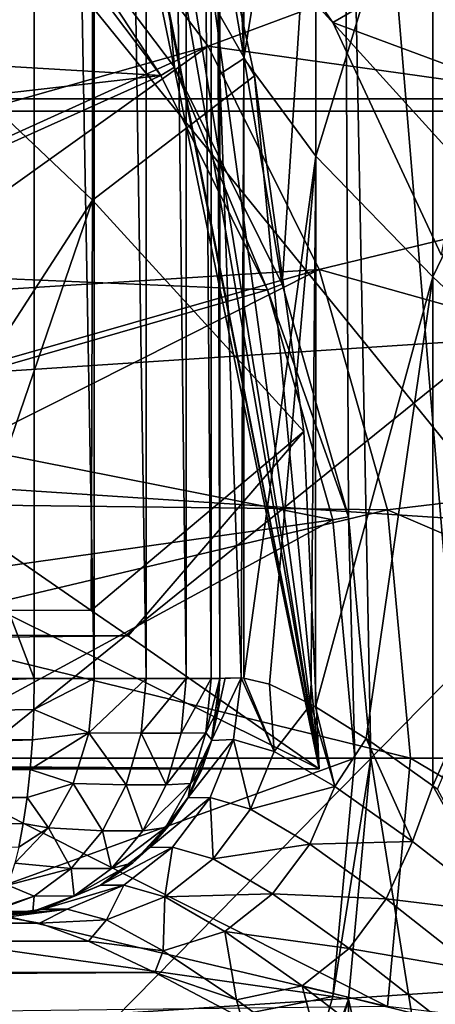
# Model space of a CAD drawing. Header units: millimetres. Extents: x -223 to 138, y -45 to 391.
# Tile 299 of 364: x 81.04 to 83.66, y -1.55 to 4.64. Entities that reach past the tile are written whole.
import ezdxf

# ---------------------------------------------------------------- set-up
doc = ezdxf.new("R2010")
doc.units = ezdxf.units.MM
doc.header["$LTSCALE"] = 65.185185
for name, color, linetype in [('10', 7, 'CONTINUOUS'), ('11', 7, 'CONTINUOUS'), ('146', 7, 'CONTINUOUS'), ('147', 7, 'CONTINUOUS'), ('149', 7, 'CONTINUOUS'), ('15', 7, 'CONTINUOUS'), ('150', 7, 'CONTINUOUS'), ('151', 7, 'CONTINUOUS'), ('162', 7, 'CONTINUOUS'), ('164', 7, 'CONTINUOUS'), ('165', 7, 'CONTINUOUS'), ('166', 7, 'CONTINUOUS'), ('21', 7, 'CONTINUOUS'), ('22', 7, 'CONTINUOUS'), ('23', 7, 'CONTINUOUS'), ('24', 7, 'CONTINUOUS'), ('25', 7, 'CONTINUOUS'), ('321', 7, 'CONTINUOUS'), ('35', 7, 'CONTINUOUS'), ('351', 7, 'CONTINUOUS'), ('392', 7, 'CONTINUOUS'), ('46', 7, 'CONTINUOUS'), ('48', 7, 'CONTINUOUS'), ('50', 7, 'CONTINUOUS'), ('6', 7, 'CONTINUOUS'), ('7', 7, 'CONTINUOUS'), ('72', 7, 'CONTINUOUS'), ('73', 7, 'CONTINUOUS'), ('8', 7, 'CONTINUOUS'), ('81', 7, 'CONTINUOUS')]:
    doc.layers.add(name, color=color, linetype=linetype)

msp = doc.modelspace()

# ---------------------------------------------------------------- linework, layer by layer
at = {"layer": '10', "color": 7, "linetype": 'CONTINUOUS', "true_color": 0xaaaaaa}
for points in [[(82.3, 8.0535, 32.0022), (82.4519, 4.3975, 30.9527), (82.4519, 8.2269, 30.1616), (82.3, 8.0535, 32.0022)], [(82.4519, 4.3975, 30.9527), (82.9037, 7.1988, 28.6886), (82.4519, 8.2269, 30.1616), (82.4519, 4.3975, 30.9527)], [(82.3, 8.0535, 32.0022), (82.3, 4.3002, 32.7186), (82.4519, 4.3975, 30.9527), (82.3, 8.0535, 32.0022)], [(82.9037, 3.784, 29.335), (82.9037, 7.1988, 28.6886), (82.4519, 4.3975, 30.9527), (82.9037, 3.784, 29.335)], [(82.9037, 3.784, 29.335), (83.6416, 6.1895, 27.304), (82.9037, 7.1988, 28.6886), (82.9037, 3.784, 29.335)], [(83.6416, 3.026, 27.8328), (83.6416, 6.1895, 27.304), (82.9037, 3.784, 29.335), (83.6416, 3.026, 27.8328)], [(83.6416, 3.026, 27.8328), (84.6431, 5.1043, 26.0729), (83.6416, 6.1895, 27.304), (83.6416, 3.026, 27.8328)], [(84.6431, 2.0827, 26.4861), (84.6431, 5.1043, 26.0729), (83.6416, 3.026, 27.8328), (84.6431, 2.0827, 26.4861)], [(82.4519, 4.3975, 30.9527), (82.3, 4.3002, 32.7186), (82.435, 0.5039, 31.3583), (82.4519, 4.3975, 30.9527)], [(82.4518, 0.5037, 31.2604), (82.4519, 4.3975, 30.9527), (82.435, 0.5039, 31.3583), (82.4518, 0.5037, 31.2604)], [(82.4518, 0.5037, 31.2604), (82.9037, 3.784, 29.335), (82.4519, 4.3975, 30.9527), (82.4518, 0.5037, 31.2604)], [(82.3, 4.3002, 32.7186), (82.3, 0.5, 32.9962), (82.435, 0.5039, 31.3583), (82.3, 4.3002, 32.7186)], [(82.6138, 0.4643, 30.5111), (82.9037, 3.784, 29.335), (82.4518, 0.5037, 31.2604), (82.6138, 0.4643, 30.5111)], [(82.8727, 0.3391, 29.6626), (82.9037, 3.784, 29.335), (82.6138, 0.4643, 30.5111), (82.8727, 0.3391, 29.6626)], [(82.9031, 0.3218, 29.578), (82.9037, 3.784, 29.335), (82.8727, 0.3391, 29.6626), (82.9031, 0.3218, 29.578)], [(82.9031, 0.3218, 29.578), (83.6416, 3.026, 27.8328), (82.9037, 3.784, 29.335), (82.9031, 0.3218, 29.578)], [(83.2205, 0.1225, 28.8089), (83.6416, 3.026, 27.8328), (82.9031, 0.3218, 29.578), (83.2205, 0.1225, 28.8089)], [(83.6407, -0.1737, 27.9977), (83.6416, 3.026, 27.8328), (83.2205, 0.1225, 28.8089), (83.6407, -0.1737, 27.9977)], [(83.6407, -0.1737, 27.9977), (84.6431, 2.0827, 26.4861), (83.6416, 3.026, 27.8328), (83.6407, -0.1737, 27.9977)], [(83.6709, -0.1959, 27.9457), (84.6431, 2.0827, 26.4861), (83.6407, -0.1737, 27.9977), (83.6709, -0.1959, 27.9457)], [(82.435, 0.5039, 31.3583), (82.3, 0.5, 32.9962), (82.3338, 0.5019, 32.1745), (82.435, 0.5039, 31.3583)]]:
    msp.add_3dface(points, dxfattribs=at)
at = {"layer": '11', "color": 7, "linetype": 'CONTINUOUS', "true_color": 0xaaaaaa}
for points in [[(32.4347, -1.0372, 30.2505), (32.1269, -1.151, 29.3813), (81.1653, -1.0372, 30.2504), (32.4347, -1.0372, 30.2505)], [(81.1653, -1.0372, 30.2504), (32.1269, -1.151, 29.3813), (81.4732, -1.1511, 29.3811), (81.1653, -1.0372, 30.2504)], [(80.9553, -1, 31.1127), (32.4347, -1.0372, 30.2505), (81.1653, -1.0372, 30.2504), (80.9553, -1, 31.1127)], [(32.1269, -1.151, 29.3813), (31.7088, -1.3468, 28.502), (81.4732, -1.1511, 29.3811), (32.1269, -1.151, 29.3813)], [(81.4732, -1.1511, 29.3811), (31.7088, -1.3468, 28.502), (81.8913, -1.3469, 28.5018), (81.4732, -1.1511, 29.3811)], [(31.7088, -1.3468, 28.502), (31.1627, -1.6334, 27.6103), (81.8913, -1.3469, 28.5018), (31.7088, -1.3468, 28.502)], [(81.8913, -1.3469, 28.5018), (31.1627, -1.6334, 27.6103), (82.4375, -1.6335, 27.6099), (81.8913, -1.3469, 28.5018)]]:
    msp.add_3dface(points, dxfattribs=at)
at = {"layer": '146', "color": 7, "linetype": 'CONTINUOUS', "true_color": 0xaaaaaa}
for points in [[(81.4915, 0.9288, 24.5618), (32.3275, 1.0802, 24.8495), (80.7821, 1.4165, 25.5612), (81.4915, 0.9288, 24.5618)], [(32.183, 0.9804, 24.658), (32.3275, 1.0802, 24.8495), (81.4915, 0.9288, 24.5618), (32.183, 0.9804, 24.658)], [(31.1381, 0.2549, 23.4543), (32.183, 0.9804, 24.658), (81.7228, 0.7686, 24.275), (31.1381, 0.2549, 23.4543)], [(81.7228, 0.7686, 24.275), (32.183, 0.9804, 24.658), (81.4915, 0.9288, 24.5618), (81.7228, 0.7686, 24.275)], [(82.9258, -0.068, 23), (31.1381, 0.2549, 23.4543), (81.7228, 0.7686, 24.275), (82.9258, -0.068, 23)], [(82.9258, -0.068, 23), (31.0048, 0.1621, 23.3194), (31.1381, 0.2549, 23.4543), (82.9258, -0.068, 23)], [(82.9258, -0.068, 23), (43.5, -0.068, 23), (31.0048, 0.1621, 23.3194), (82.9258, -0.068, 23)]]:
    msp.add_3dface(points, dxfattribs=at)
at = {"layer": '147', "color": 7, "linetype": 'CONTINUOUS', "true_color": 0xaaaaaa}
for points in [[(81.2816, 5.7264, -45), (85.5537, 5.7113, -45), (82.2269, 4.4747, -45), (81.2816, 5.7264, -45)], [(85.5537, 5.7113, -45), (86.3498, 3.8965, -45), (82.2269, 4.4747, -45), (85.5537, 5.7113, -45)], [(82.2269, 4.4747, -45), (86.3498, 3.8965, -45), (82.926, 3.0706, -45), (82.2269, 4.4747, -45)], [(86.3498, 3.8965, -45), (86.8363, 1.9751, -45), (82.926, 3.0706, -45), (86.3498, 3.8965, -45)], [(82.926, 3.0706, -45), (86.8363, 1.9751, -45), (83.3553, 1.5618, -45), (82.926, 3.0706, -45)], [(86.8363, 1.9751, -45), (87, 0, -45), (83.3553, 1.5618, -45), (86.8363, 1.9751, -45)], [(83.3553, 1.5618, -45), (87, 0, -45), (83.5, 0, -45), (83.3553, 1.5618, -45)], [(83.5, 0, -45), (86.8363, -1.9751, -45), (83.3553, -1.5618, -45), (83.5, 0, -45)], [(87, 0, -45), (86.8363, -1.9751, -45), (83.5, 0, -45), (87, 0, -45)]]:
    msp.add_3dface(points, dxfattribs=at)
at = {"layer": '149', "color": 7, "linetype": 'CONTINUOUS', "true_color": 0xaaaaaa}
for points in [[(83.0107, 4.625, -42), (84.5263, 5.5, -42), (82.0859, 5.9458, -42), (83.0107, 4.625, -42)], [(85.3366, 3.7622, -42), (84.5263, 5.5, -42), (83.0107, 4.625, -42), (85.3366, 3.7622, -42)], [(83.6921, 3.1638, -42), (85.3366, 3.7622, -42), (83.0107, 4.625, -42), (83.6921, 3.1638, -42)]]:
    msp.add_3dface(points, dxfattribs=at)
at = {"layer": '15', "color": 7, "linetype": 'CONTINUOUS', "true_color": 0xaaaaaa}
for points in [[(81.1322, 21.5, 119.2719), (81.1322, 0.5, 119.2719), (81.5096, 0.5, 119.1307), (81.1322, 21.5, 119.2719)], [(81.1322, 21.5, 119.2719), (81.5096, 0.5, 119.1307), (81.5096, 21.5, 119.1307), (81.1322, 21.5, 119.2719)], [(81.5096, 0.5, 119.1307), (81.8362, 0.5, 118.8937), (81.5096, 21.5, 119.1307), (81.5096, 0.5, 119.1307)], [(81.5096, 21.5, 119.1307), (81.8362, 0.5, 118.8937), (81.8362, 21.5, 118.8937), (81.5096, 21.5, 119.1307)], [(81.8362, 0.5, 118.8937), (82.0878, 0.5, 118.5784), (81.8362, 21.5, 118.8937), (81.8362, 0.5, 118.8937)], [(81.8362, 21.5, 118.8937), (82.0878, 0.5, 118.5784), (82.0878, 21.5, 118.5784), (81.8362, 21.5, 118.8937)], [(82.0878, 0.5, 118.5784), (82.2462, 0.5, 118.2074), (82.0878, 21.5, 118.5784), (82.0878, 0.5, 118.5784)], [(82.0878, 21.5, 118.5784), (82.2462, 0.5, 118.2074), (82.2462, 21.5, 118.2074), (82.0878, 21.5, 118.5784)], [(82.3, 0.5, 117.8092), (82.3, 21.5, 117.8092), (82.2462, 21.5, 118.2074), (82.3, 0.5, 117.8092)], [(82.2462, 0.5, 118.2074), (82.3, 0.5, 117.8092), (82.2462, 21.5, 118.2074), (82.2462, 0.5, 118.2074)]]:
    msp.add_3dface(points, dxfattribs=at)
at = {"layer": '150', "color": 7, "linetype": 'CONTINUOUS', "true_color": 0xaaaaaa}
for points in [[(84.0933, 5.25, -38), (83.0107, 4.625, -42), (82.0859, 5.9458, -42), (84.0933, 5.25, -38)], [(84.0933, 5.25, -38), (83.6921, 3.1638, -42), (83.0107, 4.625, -42), (84.0933, 5.25, -38)]]:
    msp.add_3dface(points, dxfattribs=at)
at = {"layer": '151', "color": 7, "linetype": 'CONTINUOUS', "true_color": 0xaaaaaa}
for points in [[(81.9292, 4.2905, -30), (81.0229, 5.4906, -30), (77.625, 4.5466, -30), (81.9292, 4.2905, -30)], [(78.5129, 3.9015, -30), (81.9292, 4.2905, -30), (77.625, 4.5466, -30), (78.5129, 3.9015, -30)], [(79.2474, 3.0859, -30), (81.9292, 4.2905, -30), (78.5129, 3.9015, -30), (79.2474, 3.0859, -30)], [(82.5997, 2.9441, -30), (81.9292, 4.2905, -30), (79.2474, 3.0859, -30), (82.5997, 2.9441, -30)], [(79.7961, 2.1354, -30), (82.5997, 2.9441, -30), (79.2474, 3.0859, -30), (79.7961, 2.1354, -30)], [(83.0113, 1.4975, -30), (82.5997, 2.9441, -30), (79.7961, 2.1354, -30), (83.0113, 1.4975, -30)], [(80.1353, 1.0915, -30), (83.0113, 1.4975, -30), (79.7961, 2.1354, -30), (80.1353, 1.0915, -30)], [(80.25, 0, -30), (83.0113, 1.4975, -30), (80.1353, 1.0915, -30), (80.25, 0, -30)], [(83.15, 0, -30), (83.0113, 1.4975, -30), (80.25, 0, -30), (83.15, 0, -30)], [(83.0113, -1.4975, -30), (83.15, 0, -30), (80.1353, -1.0915, -30), (83.0113, -1.4975, -30)], [(80.1353, -1.0915, -30), (83.15, 0, -30), (80.25, 0, -30), (80.1353, -1.0915, -30)], [(79.7961, -2.1354, -30), (83.0113, -1.4975, -30), (80.1353, -1.0915, -30), (79.7961, -2.1354, -30)], [(82.5997, -2.9441, -30), (83.0113, -1.4975, -30), (79.7961, -2.1354, -30), (82.5997, -2.9441, -30)]]:
    msp.add_3dface(points, dxfattribs=at)
at = {"layer": '162', "color": 7, "linetype": 'CONTINUOUS', "true_color": 0xaaaaaa}
for points in [[(80.1223, 6.7832, -45), (81.2816, 5.7264, -45), (78.5017, 3.9116, -43.1236), (80.1223, 6.7832, -45)], [(81.2816, 5.7264, -45), (78.8863, 3.5297, -43.1236), (78.5017, 3.9116, -43.1236), (81.2816, 5.7264, -45)], [(81.2816, 5.7264, -45), (82.2269, 4.4747, -45), (78.8863, 3.5297, -43.1236), (81.2816, 5.7264, -45)], [(78.8863, 3.5297, -43.1236), (82.2269, 4.4747, -45), (79.4366, 3.212, -43.2548), (78.8863, 3.5297, -43.1236)], [(82.2269, 4.4747, -45), (80, 2.8868, -43.4259), (79.4366, 3.212, -43.2548), (82.2269, 4.4747, -45)], [(82.2269, 4.4747, -45), (82.926, 3.0706, -45), (80, 2.8868, -43.4259), (82.2269, 4.4747, -45)], [(82.926, 3.0706, -45), (83.3553, 1.5618, -45), (80, 1.6008, -43.1236), (82.926, 3.0706, -45)], [(80, 2.8868, -43.4259), (82.926, 3.0706, -45), (80, 2.2348, -43.2545), (80, 2.8868, -43.4259)], [(82.926, 3.0706, -45), (80, 1.6008, -43.1236), (80, 2.2348, -43.2545), (82.926, 3.0706, -45)], [(80, 1.6008, -43.1236), (83.3553, 1.5618, -45), (80.1871, 0.8101, -43.1236), (80, 1.6008, -43.1236)], [(83.3553, 1.5618, -45), (83.5, 0, -45), (80.1871, 0.8101, -43.1236), (83.3553, 1.5618, -45)], [(83.5, 0, -45), (80.25, 0, -43.1236), (80.1871, 0.8101, -43.1236), (83.5, 0, -45)]]:
    msp.add_3dface(points, dxfattribs=at)
at = {"layer": '164', "color": 7, "linetype": 'CONTINUOUS', "true_color": 0xaaaaaa}
for points in [[(80.25, 0, -43.1236), (83.3553, -1.5618, -45), (80.1871, -0.8101, -43.1236), (80.25, 0, -43.1236)], [(83.5, 0, -45), (83.3553, -1.5618, -45), (80.25, 0, -43.1236), (83.5, 0, -45)], [(83.3553, -1.5618, -45), (80, -1.6008, -43.1236), (80.1871, -0.8101, -43.1236), (83.3553, -1.5618, -45)]]:
    msp.add_3dface(points, dxfattribs=at)
at = {"layer": '165', "color": 7, "linetype": 'CONTINUOUS', "true_color": 0xaaaaaa}
for points in [[(81.0968, 5.558, -30.0577), (81.0229, 5.4906, -30), (81.9292, 4.2905, -30), (81.0968, 5.558, -30.0577)], [(82.0143, 4.3431, -30.0577), (81.0968, 5.558, -30.0577), (81.9292, 4.2905, -30), (82.0143, 4.3431, -30.0577)], [(82.0143, 4.3431, -30.0577), (81.9292, 4.2905, -30), (82.5997, 2.9441, -30), (82.0143, 4.3431, -30.0577)], [(82.6929, 2.9802, -30.0577), (82.0143, 4.3431, -30.0577), (82.5997, 2.9441, -30), (82.6929, 2.9802, -30.0577)], [(83.1095, 1.5159, -30.0577), (82.6929, 2.9802, -30.0577), (82.5997, 2.9441, -30), (83.1095, 1.5159, -30.0577)], [(83.1095, 1.5159, -30.0577), (82.5997, 2.9441, -30), (83.0113, 1.4975, -30), (83.1095, 1.5159, -30.0577)], [(83.1095, 1.5159, -30.0577), (83.0113, 1.4975, -30), (83.15, 0, -30), (83.1095, 1.5159, -30.0577)], [(83.25, 0, -30.0577), (83.1095, 1.5159, -30.0577), (83.15, 0, -30), (83.25, 0, -30.0577)]]:
    msp.add_3dface(points, dxfattribs=at)
at = {"layer": '166', "color": 7, "linetype": 'CONTINUOUS', "true_color": 0xaaaaaa}
for points in [[(83.1095, -1.5159, -30.0577), (83.25, 0, -30.0577), (83.0113, -1.4975, -30), (83.1095, -1.5159, -30.0577)], [(83.25, 0, -30.0577), (83.15, 0, -30), (83.0113, -1.4975, -30), (83.25, 0, -30.0577)], [(83.1095, -1.5159, -30.0577), (83.0113, -1.4975, -30), (82.5997, -2.9441, -30), (83.1095, -1.5159, -30.0577)], [(82.6929, -2.9802, -30.0577), (83.1095, -1.5159, -30.0577), (82.5997, -2.9441, -30), (82.6929, -2.9802, -30.0577)]]:
    msp.add_3dface(points, dxfattribs=at)
at = {"layer": '21', "color": 7, "linetype": 'CONTINUOUS', "true_color": 0xaaaaaa}
for points in [[(81.1322, 0.5, 119.2719), (73.1291, 0.5, 120.7799), (73.1235, 0.1662, 120.7427), (81.1322, 0.5, 119.2719)], [(81.1322, 0.5, 119.2719), (73.1235, 0.1662, 120.7427), (81.1294, 0.3056, 119.2596), (81.1322, 0.5, 119.2719)], [(81.1294, 0.3056, 119.2596), (73.1235, 0.1662, 120.7427), (81.121, 0.1143, 119.2227), (81.1294, 0.3056, 119.2596)], [(73.1235, 0.1662, 120.7427), (73.107, -0.1508, 120.633), (81.121, 0.1143, 119.2227), (73.1235, 0.1662, 120.7427)], [(81.121, 0.1143, 119.2227), (73.107, -0.1508, 120.633), (81.1072, -0.0711, 119.1617), (81.121, 0.1143, 119.2227)], [(81.1072, -0.0711, 119.1617), (73.107, -0.1508, 120.633), (81.088, -0.2476, 119.0773), (81.1072, -0.0711, 119.1617)], [(73.107, -0.1508, 120.633), (73.0804, -0.4352, 120.4562), (81.088, -0.2476, 119.0773), (73.107, -0.1508, 120.633)], [(81.088, -0.2476, 119.0773), (73.0804, -0.4352, 120.4562), (81.0638, -0.4114, 118.971), (81.088, -0.2476, 119.0773)], [(81.0638, -0.4114, 118.971), (73.0804, -0.4352, 120.4562), (81.0352, -0.5593, 118.8448), (81.0638, -0.4114, 118.971)]]:
    msp.add_3dface(points, dxfattribs=at)
at = {"layer": '22', "color": 7, "linetype": 'CONTINUOUS', "true_color": 0xaaaaaa}
for points in [[(81.5096, 0.5, 119.1307), (81.1322, 0.5, 119.2719), (81.1294, 0.3056, 119.2596), (81.5096, 0.5, 119.1307)], [(81.5096, 0.5, 119.1307), (81.1294, 0.3056, 119.2596), (81.4763, 0.1596, 119.104), (81.5096, 0.5, 119.1307)], [(81.8362, 0.5, 118.8937), (81.5096, 0.5, 119.1307), (81.4763, 0.1596, 119.104), (81.8362, 0.5, 118.8937)], [(81.8047, 0.1564, 118.8686), (81.8362, 0.5, 118.8937), (81.4763, 0.1596, 119.104), (81.8047, 0.1564, 118.8686)], [(82.0878, 0.5, 118.5784), (81.8362, 0.5, 118.8937), (81.8047, 0.1564, 118.8686), (82.0878, 0.5, 118.5784)], [(82.0563, 0.1567, 118.5533), (82.0878, 0.5, 118.5784), (81.8047, 0.1564, 118.8686), (82.0563, 0.1567, 118.5533)], [(82.2462, 0.5, 118.2074), (82.0878, 0.5, 118.5784), (82.0563, 0.1567, 118.5533), (82.2462, 0.5, 118.2074)], [(82.2129, 0.1602, 118.1808), (82.2462, 0.5, 118.2074), (82.0563, 0.1567, 118.5533), (82.2129, 0.1602, 118.1808)], [(82.3, 0.5, 117.8092), (82.2462, 0.5, 118.2074), (82.2129, 0.1602, 118.1808), (82.3, 0.5, 117.8092)], [(82.2874, 0.3056, 117.8092), (82.3, 0.5, 117.8092), (82.2129, 0.1602, 118.1808), (82.2874, 0.3056, 117.8092)], [(81.1294, 0.3056, 119.2596), (81.121, 0.1143, 119.2227), (81.4763, 0.1596, 119.104), (81.1294, 0.3056, 119.2596)], [(82.2496, 0.1143, 117.8092), (82.2874, 0.3056, 117.8092), (82.2129, 0.1602, 118.1808), (82.2496, 0.1143, 117.8092)], [(81.121, 0.1143, 119.2227), (81.1072, -0.0711, 119.1617), (81.4763, 0.1596, 119.104), (81.121, 0.1143, 119.2227)], [(81.1072, -0.0711, 119.1617), (81.3783, -0.1598, 119.0258), (81.4763, 0.1596, 119.104), (81.1072, -0.0711, 119.1617)], [(81.3783, -0.1598, 119.0258), (81.712, -0.1686, 118.7946), (81.4763, 0.1596, 119.104), (81.3783, -0.1598, 119.0258)], [(81.712, -0.1686, 118.7946), (81.8047, 0.1564, 118.8686), (81.4763, 0.1596, 119.104), (81.712, -0.1686, 118.7946)], [(81.712, -0.1686, 118.7946), (81.9638, -0.1681, 118.4794), (81.8047, 0.1564, 118.8686), (81.712, -0.1686, 118.7946)], [(81.9638, -0.1681, 118.4794), (82.0563, 0.1567, 118.5533), (81.8047, 0.1564, 118.8686), (81.9638, -0.1681, 118.4794)], [(82.1152, -0.1587, 118.1028), (82.2129, 0.1602, 118.1808), (81.9638, -0.1681, 118.4794), (82.1152, -0.1587, 118.1028)], [(81.9638, -0.1681, 118.4794), (82.2129, 0.1602, 118.1808), (82.0563, 0.1567, 118.5533), (81.9638, -0.1681, 118.4794)], [(82.1152, -0.1587, 118.1028), (82.2496, 0.1143, 117.8092), (82.2129, 0.1602, 118.1808), (82.1152, -0.1587, 118.1028)], [(82.187, -0.0711, 117.8092), (82.2496, 0.1143, 117.8092), (82.1152, -0.1587, 118.1028), (82.187, -0.0711, 117.8092)], [(81.1072, -0.0711, 119.1617), (81.088, -0.2476, 119.0773), (81.3783, -0.1598, 119.0258), (81.1072, -0.0711, 119.1617)], [(82.1004, -0.2476, 117.8092), (82.187, -0.0711, 117.8092), (82.1152, -0.1587, 118.1028), (82.1004, -0.2476, 117.8092)], [(81.088, -0.2476, 119.0773), (81.2217, -0.4383, 118.9008), (81.3783, -0.1598, 119.0258), (81.088, -0.2476, 119.0773)], [(81.2217, -0.4383, 118.9008), (81.5631, -0.4574, 118.6758), (81.3783, -0.1598, 119.0258), (81.2217, -0.4383, 118.9008)], [(81.5631, -0.4574, 118.6758), (81.712, -0.1686, 118.7946), (81.3783, -0.1598, 119.0258), (81.5631, -0.4574, 118.6758)], [(81.5631, -0.4574, 118.6758), (81.8151, -0.4567, 118.3607), (81.712, -0.1686, 118.7946), (81.5631, -0.4574, 118.6758)], [(81.8151, -0.4567, 118.3607), (81.9638, -0.1681, 118.4794), (81.712, -0.1686, 118.7946), (81.8151, -0.4567, 118.3607)], [(81.9591, -0.4369, 117.9782), (82.1152, -0.1587, 118.1028), (81.8151, -0.4567, 118.3607), (81.9591, -0.4369, 117.9782)], [(81.8151, -0.4567, 118.3607), (82.1152, -0.1587, 118.1028), (81.9638, -0.1681, 118.4794), (81.8151, -0.4567, 118.3607)], [(81.9591, -0.4369, 117.9782), (82.1004, -0.2476, 117.8092), (82.1152, -0.1587, 118.1028), (81.9591, -0.4369, 117.9782)], [(81.088, -0.2476, 119.0773), (81.0638, -0.4114, 118.971), (81.2217, -0.4383, 118.9008), (81.088, -0.2476, 119.0773)], [(81.9914, -0.4114, 117.8092), (82.1004, -0.2476, 117.8092), (81.9591, -0.4369, 117.9782), (81.9914, -0.4114, 117.8092)], [(81.0638, -0.4114, 118.971), (81.0352, -0.5593, 118.8448), (81.2217, -0.4383, 118.9008), (81.0638, -0.4114, 118.971)], [(81.8621, -0.5593, 117.8092), (81.9914, -0.4114, 117.8092), (81.7528, -0.6585, 117.8092), (81.8621, -0.5593, 117.8092)], [(81.7528, -0.6585, 117.8092), (81.9914, -0.4114, 117.8092), (81.9591, -0.4369, 117.9782), (81.7528, -0.6585, 117.8092)], [(81.0352, -0.5593, 118.8448), (81.0106, -0.66, 118.7366), (81.2217, -0.4383, 118.9008), (81.0352, -0.5593, 118.8448)], [(81.0106, -0.66, 118.7366), (81.3661, -0.6943, 118.5185), (81.2217, -0.4383, 118.9008), (81.0106, -0.66, 118.7366)], [(81.3661, -0.6943, 118.5185), (81.5631, -0.4574, 118.6758), (81.2217, -0.4383, 118.9008), (81.3661, -0.6943, 118.5185)], [(81.3661, -0.6943, 118.5185), (81.6184, -0.6936, 118.2036), (81.5631, -0.4574, 118.6758), (81.3661, -0.6943, 118.5185)], [(81.6184, -0.6936, 118.2036), (81.8151, -0.4567, 118.3607), (81.5631, -0.4574, 118.6758), (81.6184, -0.6936, 118.2036)], [(81.7528, -0.6585, 117.8092), (81.9591, -0.4369, 117.9782), (81.6184, -0.6936, 118.2036), (81.7528, -0.6585, 117.8092)], [(81.6184, -0.6936, 118.2036), (81.9591, -0.4369, 117.9782), (81.8151, -0.4567, 118.3607), (81.6184, -0.6936, 118.2036)], [(81.0106, -0.66, 118.7366), (80.9664, -0.7983, 118.5418), (81.3661, -0.6943, 118.5185), (81.0106, -0.66, 118.7366)], [(81.5513, -0.7983, 117.8092), (81.7528, -0.6585, 117.8092), (81.3842, -0.8659, 118.0167), (81.5513, -0.7983, 117.8092)], [(81.3842, -0.8659, 118.0167), (81.7528, -0.6585, 117.8092), (81.6184, -0.6936, 118.2036), (81.3842, -0.8659, 118.0167)], [(80.9664, -0.7983, 118.5418), (81.1316, -0.8665, 118.3313), (81.3661, -0.6943, 118.5185), (80.9664, -0.7983, 118.5418)], [(81.1316, -0.8665, 118.3313), (81.3842, -0.8659, 118.0167), (81.3661, -0.6943, 118.5185), (81.1316, -0.8665, 118.3313)], [(81.3842, -0.8659, 118.0167), (81.6184, -0.6936, 118.2036), (81.3661, -0.6943, 118.5185), (81.3842, -0.8659, 118.0167)], [(80.9664, -0.7983, 118.5418), (80.8861, -0.9487, 118.1884), (81.1316, -0.8665, 118.3313), (80.9664, -0.7983, 118.5418)], [(81.1889, -0.9487, 117.8092), (81.5513, -0.7983, 117.8092), (81.3842, -0.8659, 118.0167), (81.1889, -0.9487, 117.8092)], [(81.1249, -0.9644, 117.8092), (81.1889, -0.9487, 117.8092), (81.3842, -0.8659, 118.0167), (81.1249, -0.9644, 117.8092)], [(81.1249, -0.9644, 117.8092), (81.3842, -0.8659, 118.0167), (81.1316, -0.8665, 118.3313), (81.1249, -0.9644, 117.8092)], [(80.8861, -0.9487, 118.1884), (80.8715, -0.9648, 118.1242), (81.1316, -0.8665, 118.3313), (80.8861, -0.9487, 118.1884)], [(80.8715, -0.9648, 118.1242), (81.1249, -0.9644, 117.8092), (81.1316, -0.8665, 118.3313), (80.8715, -0.9648, 118.1242)], [(80.8715, -0.9648, 118.1242), (80.8, -1, 117.8092), (81.1249, -0.9644, 117.8092), (80.8715, -0.9648, 118.1242)]]:
    msp.add_3dface(points, dxfattribs=at)
at = {"layer": '23', "color": 7, "linetype": 'CONTINUOUS', "true_color": 0xaaaaaa}
for points in [[(82.3, 0.5, 32.9962), (82.2496, 0.1143, 117.8092), (82.2489, 0.1118, 32.9962), (82.3, 0.5, 32.9962)], [(82.3, 0.5, 32.9962), (82.2874, 0.3056, 117.8092), (82.2496, 0.1143, 117.8092), (82.3, 0.5, 32.9962)], [(82.3, 0.5, 32.9962), (82.3, 0.5, 75.4027), (82.2874, 0.3056, 117.8092), (82.3, 0.5, 32.9962)], [(82.3, 0.5, 75.4027), (82.3, 0.5, 117.8092), (82.2874, 0.3056, 117.8092), (82.3, 0.5, 75.4027)], [(82.2489, 0.1118, 32.9962), (82.1004, -0.2476, 117.8092), (82.099, -0.25, 32.9962), (82.2489, 0.1118, 32.9962)], [(82.187, -0.0711, 117.8092), (82.1004, -0.2476, 117.8092), (82.2489, 0.1118, 32.9962), (82.187, -0.0711, 117.8092)], [(82.2496, 0.1143, 117.8092), (82.187, -0.0711, 117.8092), (82.2489, 0.1118, 32.9962), (82.2496, 0.1143, 117.8092)], [(82.099, -0.25, 32.9962), (81.8621, -0.5593, 117.8092), (81.8607, -0.5607, 32.9962), (82.099, -0.25, 32.9962)], [(81.9914, -0.4114, 117.8092), (81.8621, -0.5593, 117.8092), (82.099, -0.25, 32.9962), (81.9914, -0.4114, 117.8092)], [(82.1004, -0.2476, 117.8092), (81.9914, -0.4114, 117.8092), (82.099, -0.25, 32.9962), (82.1004, -0.2476, 117.8092)], [(81.8607, -0.5607, 32.9962), (81.5513, -0.7983, 117.8092), (81.55, -0.799, 32.9962), (81.8607, -0.5607, 32.9962)], [(81.7528, -0.6585, 117.8092), (81.5513, -0.7983, 117.8092), (81.8607, -0.5607, 32.9962), (81.7528, -0.6585, 117.8092)], [(81.8621, -0.5593, 117.8092), (81.7528, -0.6585, 117.8092), (81.8607, -0.5607, 32.9962), (81.8621, -0.5593, 117.8092)], [(81.55, -0.799, 32.9962), (81.1889, -0.9487, 117.8092), (81.1882, -0.9489, 32.9962), (81.55, -0.799, 32.9962)], [(81.5513, -0.7983, 117.8092), (81.1889, -0.9487, 117.8092), (81.55, -0.799, 32.9962), (81.5513, -0.7983, 117.8092)], [(80.8, -1, 117.8092), (80.8, -1, 32.9962), (81.1882, -0.9489, 32.9962), (80.8, -1, 117.8092)], [(81.1249, -0.9644, 117.8092), (80.8, -1, 117.8092), (81.1882, -0.9489, 32.9962), (81.1249, -0.9644, 117.8092)], [(81.1889, -0.9487, 117.8092), (81.1249, -0.9644, 117.8092), (81.1882, -0.9489, 32.9962), (81.1889, -0.9487, 117.8092)]]:
    msp.add_3dface(points, dxfattribs=at)
at = {"layer": '24', "color": 7, "linetype": 'CONTINUOUS', "true_color": 0xaaaaaa}
for points in [[(82.435, 0.5039, 31.3583), (82.3338, 0.5019, 32.1745), (82.2489, 0.1118, 32.9962), (82.435, 0.5039, 31.3583)], [(82.435, 0.5039, 31.3583), (82.2489, 0.1118, 32.9962), (82.3858, 0.1165, 31.3501), (82.435, 0.5039, 31.3583)], [(82.3338, 0.5019, 32.1745), (82.3, 0.5, 32.9962), (82.2489, 0.1118, 32.9962), (82.3338, 0.5019, 32.1745)], [(82.2489, 0.1118, 32.9962), (82.099, -0.25, 32.9962), (82.3858, 0.1165, 31.3501), (82.2489, 0.1118, 32.9962)], [(82.3858, 0.1165, 31.3501), (82.099, -0.25, 32.9962), (82.2386, -0.2467, 31.3257), (82.3858, 0.1165, 31.3501)], [(82.099, -0.25, 32.9962), (81.8607, -0.5607, 32.9962), (82.2386, -0.2467, 31.3257), (82.099, -0.25, 32.9962)], [(82.2386, -0.2467, 31.3257), (81.8607, -0.5607, 32.9962), (82.0035, -0.5587, 31.2867), (82.2386, -0.2467, 31.3257)], [(81.8607, -0.5607, 32.9962), (81.55, -0.799, 32.9962), (82.0035, -0.5587, 31.2867), (81.8607, -0.5607, 32.9962)], [(82.0035, -0.5587, 31.2867), (81.55, -0.799, 32.9962), (81.6966, -0.7982, 31.2357), (82.0035, -0.5587, 31.2867)], [(81.55, -0.799, 32.9962), (81.1882, -0.9489, 32.9962), (81.6966, -0.7982, 31.2357), (81.55, -0.799, 32.9962)], [(81.6966, -0.7982, 31.2357), (81.1882, -0.9489, 32.9962), (81.3389, -0.9487, 31.1764), (81.6966, -0.7982, 31.2357)], [(80.8, -1, 32.9962), (80.8389, -1, 32.0513), (81.3389, -0.9487, 31.1764), (80.8, -1, 32.9962)], [(81.1882, -0.9489, 32.9962), (80.8, -1, 32.9962), (81.3389, -0.9487, 31.1764), (81.1882, -0.9489, 32.9962)], [(80.8389, -1, 32.0513), (80.9553, -1, 31.1127), (81.3389, -0.9487, 31.1764), (80.8389, -1, 32.0513)]]:
    msp.add_3dface(points, dxfattribs=at)
at = {"layer": '25', "color": 7, "linetype": 'CONTINUOUS', "true_color": 0xaaaaaa}
for points in [[(82.435, 0.5039, 31.3583), (82.3858, 0.1165, 31.3501), (82.6429, 0.0419, 30.2165), (82.435, 0.5039, 31.3583)], [(82.4518, 0.5037, 31.2604), (82.435, 0.5039, 31.3583), (82.6429, 0.0419, 30.2165), (82.4518, 0.5037, 31.2604)], [(82.6138, 0.4643, 30.5111), (82.4518, 0.5037, 31.2604), (82.6429, 0.0419, 30.2165), (82.6138, 0.4643, 30.5111)], [(82.8727, 0.3391, 29.6626), (82.6138, 0.4643, 30.5111), (82.6429, 0.0419, 30.2165), (82.8727, 0.3391, 29.6626)], [(83.0235, -0.1781, 29.1325), (82.8727, 0.3391, 29.6626), (82.6429, 0.0419, 30.2165), (83.0235, -0.1781, 29.1325)], [(82.9031, 0.3218, 29.578), (82.8727, 0.3391, 29.6626), (83.0235, -0.1781, 29.1325), (82.9031, 0.3218, 29.578)], [(83.2205, 0.1225, 28.8089), (82.9031, 0.3218, 29.578), (83.0235, -0.1781, 29.1325), (83.2205, 0.1225, 28.8089)], [(82.3858, 0.1165, 31.3501), (82.2386, -0.2467, 31.3257), (82.4925, -0.321, 30.2005), (82.3858, 0.1165, 31.3501)], [(82.6429, 0.0419, 30.2165), (82.3858, 0.1165, 31.3501), (82.4925, -0.321, 30.2005), (82.6429, 0.0419, 30.2165)], [(83.5124, -0.524, 28.1179), (83.2205, 0.1225, 28.8089), (83.0235, -0.1781, 29.1325), (83.5124, -0.524, 28.1179)], [(83.6407, -0.1737, 27.9977), (83.2205, 0.1225, 28.8089), (83.5124, -0.524, 28.1179), (83.6407, -0.1737, 27.9977)], [(83.0235, -0.1781, 29.1325), (82.6429, 0.0419, 30.2165), (82.4925, -0.321, 30.2005), (83.0235, -0.1781, 29.1325)], [(82.8666, -0.54, 29.1189), (83.0235, -0.1781, 29.1325), (82.4925, -0.321, 30.2005), (82.8666, -0.54, 29.1189)], [(83.5124, -0.524, 28.1179), (83.0235, -0.1781, 29.1325), (82.8666, -0.54, 29.1189), (83.5124, -0.524, 28.1179)], [(84.092, -0.9737, 27.1823), (83.6407, -0.1737, 27.9977), (83.5124, -0.524, 28.1179), (84.092, -0.9737, 27.1823)], [(83.6709, -0.1959, 27.9457), (83.6407, -0.1737, 27.9977), (84.092, -0.9737, 27.1823), (83.6709, -0.1959, 27.9457)], [(82.2386, -0.2467, 31.3257), (82.0035, -0.5587, 31.2867), (82.2584, -0.6332, 30.1527), (82.2386, -0.2467, 31.3257)], [(82.4925, -0.321, 30.2005), (82.2386, -0.2467, 31.3257), (82.2584, -0.6332, 30.1527), (82.4925, -0.321, 30.2005)], [(82.8666, -0.54, 29.1189), (82.4925, -0.321, 30.2005), (82.2584, -0.6332, 30.1527), (82.8666, -0.54, 29.1189)], [(82.6326, -0.8522, 29.0578), (82.8666, -0.54, 29.1189), (82.2584, -0.6332, 30.1527), (82.6326, -0.8522, 29.0578)], [(83.3478, -0.8851, 28.0993), (82.8666, -0.54, 29.1189), (82.6326, -0.8522, 29.0578), (83.3478, -0.8851, 28.0993)], [(83.3478, -0.8851, 28.0993), (83.5124, -0.524, 28.1179), (82.8666, -0.54, 29.1189), (83.3478, -0.8851, 28.0993)], [(84.092, -0.9737, 27.1823), (83.5124, -0.524, 28.1179), (83.3478, -0.8851, 28.0993), (84.092, -0.9737, 27.1823)], [(82.0035, -0.5587, 31.2867), (81.6966, -0.7982, 31.2357), (81.9546, -0.8725, 30.0835), (82.0035, -0.5587, 31.2867)], [(82.2584, -0.6332, 30.1527), (82.0035, -0.5587, 31.2867), (81.9546, -0.8725, 30.0835), (82.2584, -0.6332, 30.1527)], [(82.6326, -0.8522, 29.0578), (82.2584, -0.6332, 30.1527), (81.9546, -0.8725, 30.0835), (82.6326, -0.8522, 29.0578)], [(81.6966, -0.7982, 31.2357), (81.3389, -0.9487, 31.1764), (81.5867, -1.0156, 30.053), (81.6966, -0.7982, 31.2357)], [(81.9546, -0.8725, 30.0835), (81.6966, -0.7982, 31.2357), (81.5867, -1.0156, 30.053), (81.9546, -0.8725, 30.0835)], [(82.3323, -1.0898, 28.967), (82.6326, -0.8522, 29.0578), (81.9546, -0.8725, 30.0835), (82.3323, -1.0898, 28.967)], [(83.1147, -1.1975, 28.0196), (82.6326, -0.8522, 29.0578), (82.3323, -1.0898, 28.967), (83.1147, -1.1975, 28.0196)], [(83.1147, -1.1975, 28.0196), (83.3478, -0.8851, 28.0993), (82.6326, -0.8522, 29.0578), (83.1147, -1.1975, 28.0196)], [(81.9448, -1.2105, 28.9601), (81.9546, -0.8725, 30.0835), (81.5867, -1.0156, 30.053), (81.9448, -1.2105, 28.9601)], [(82.3323, -1.0898, 28.967), (81.9546, -0.8725, 30.0835), (81.9448, -1.2105, 28.9601), (82.3323, -1.0898, 28.967)], [(83.9204, -1.3344, 27.1517), (83.3478, -0.8851, 28.0993), (83.1147, -1.1975, 28.0196), (83.9204, -1.3344, 27.1517)], [(83.9204, -1.3344, 27.1517), (84.092, -0.9737, 27.1823), (83.3478, -0.8851, 28.0993), (83.9204, -1.3344, 27.1517)], [(80.9553, -1, 31.1127), (81.1653, -1.0372, 30.2504), (81.3389, -0.9487, 31.1764), (80.9553, -1, 31.1127)], [(81.3389, -0.9487, 31.1764), (81.1653, -1.0372, 30.2504), (81.5867, -1.0156, 30.053), (81.3389, -0.9487, 31.1764)], [(81.1653, -1.0372, 30.2504), (81.4732, -1.1511, 29.3811), (81.5867, -1.0156, 30.053), (81.1653, -1.0372, 30.2504)], [(81.4732, -1.1511, 29.3811), (81.9448, -1.2105, 28.9601), (81.5867, -1.0156, 30.053), (81.4732, -1.1511, 29.3811)], [(82.405, -1.5181, 27.9128), (82.3323, -1.0898, 28.967), (81.9448, -1.2105, 28.9601), (82.405, -1.5181, 27.9128)], [(82.8193, -1.432, 27.9037), (83.1147, -1.1975, 28.0196), (82.3323, -1.0898, 28.967), (82.8193, -1.432, 27.9037)], [(82.8193, -1.432, 27.9037), (82.3323, -1.0898, 28.967), (82.405, -1.5181, 27.9128), (82.8193, -1.432, 27.9037)], [(81.4732, -1.1511, 29.3811), (81.8913, -1.3469, 28.5018), (81.9448, -1.2105, 28.9601), (81.4732, -1.1511, 29.3811)], [(81.8913, -1.3469, 28.5018), (82.405, -1.5181, 27.9128), (81.9448, -1.2105, 28.9601), (81.8913, -1.3469, 28.5018)], [(83.6904, -1.6473, 27.0487), (83.1147, -1.1975, 28.0196), (82.8193, -1.432, 27.9037), (83.6904, -1.6473, 27.0487)], [(83.6904, -1.6473, 27.0487), (83.9204, -1.3344, 27.1517), (83.1147, -1.1975, 28.0196), (83.6904, -1.6473, 27.0487)], [(81.8913, -1.3469, 28.5018), (82.4375, -1.6335, 27.6099), (82.405, -1.5181, 27.9128), (81.8913, -1.3469, 28.5018)], [(82.947, -1.9166, 26.9304), (82.8193, -1.432, 27.9037), (82.405, -1.5181, 27.9128), (82.947, -1.9166, 26.9304)], [(82.947, -1.9166, 26.9304), (83.4025, -1.8779, 26.9045), (82.8193, -1.432, 27.9037), (82.947, -1.9166, 26.9304)], [(83.4025, -1.8779, 26.9045), (83.6904, -1.6473, 27.0487), (82.8193, -1.432, 27.9037), (83.4025, -1.8779, 26.9045)], [(82.4375, -1.6335, 27.6099), (82.947, -1.9166, 26.9304), (82.405, -1.5181, 27.9128), (82.4375, -1.6335, 27.6099)]]:
    msp.add_3dface(points, dxfattribs=at)
at = {"layer": '321', "color": 7, "linetype": 'CONTINUOUS', "true_color": 0xaaaaaa}
for points in [[(44.3319, 8.2175, -73.5), (106.4784, 4.1442, -73.5), (43.5216, 4.1442, -73.5), (44.3319, 8.2175, -73.5)], [(105.6681, 8.2175, -73.5), (106.4784, 4.1442, -73.5), (44.3319, 8.2175, -73.5), (105.6681, 8.2175, -73.5)], [(106.75, 0, -73.5), (43.25, 0, -73.5), (43.5216, 4.1442, -73.5), (106.75, 0, -73.5)], [(106.4784, 4.1442, -73.5), (106.75, 0, -73.5), (43.5216, 4.1442, -73.5), (106.4784, 4.1442, -73.5)], [(106.75, 0, -73.5), (106.4784, -4.1442, -73.5), (43.25, 0, -73.5), (106.75, 0, -73.5)], [(106.4784, -4.1442, -73.5), (43.5216, -4.1442, -73.5), (43.25, 0, -73.5), (106.4784, -4.1442, -73.5)]]:
    msp.add_3dface(points, dxfattribs=at)
at = {"layer": '35', "color": 7, "linetype": 'CONTINUOUS', "true_color": 0xaaaaaa}
for points in [[(82.0143, 4.3431, -30), (81.4931, 10.0916, -30), (81.0968, 5.558, -30), (82.0143, 4.3431, -30)], [(83.0759, 8.8758, -30), (81.4931, 10.0916, -30), (82.6929, 2.9802, -30), (83.0759, 8.8758, -30)], [(82.6929, 2.9802, -30), (81.4931, 10.0916, -30), (82.0143, 4.3431, -30), (82.6929, 2.9802, -30)], [(83.1095, 1.5159, -30), (83.0759, 8.8758, -30), (82.6929, 2.9802, -30), (83.1095, 1.5159, -30)], [(84.4353, 7.4145, -30), (83.0759, 8.8758, -30), (84.4353, -7.4145, -30), (84.4353, 7.4145, -30)], [(84.4353, -7.4145, -30), (83.0759, 8.8758, -30), (83.25, 0, -30), (84.4353, -7.4145, -30)], [(83.25, 0, -30), (83.0759, 8.8758, -30), (83.1095, 1.5159, -30), (83.25, 0, -30)], [(84.4353, -7.4145, -30), (83.25, 0, -30), (83.1095, -1.5159, -30), (84.4353, -7.4145, -30)], [(82.6929, -2.9802, -30), (83.0759, -8.8758, -30), (83.1095, -1.5159, -30), (82.6929, -2.9802, -30)], [(83.0759, -8.8758, -30), (84.4353, -7.4145, -30), (83.1095, -1.5159, -30), (83.0759, -8.8758, -30)]]:
    msp.add_3dface(points, dxfattribs=at)
at = {"layer": '351', "linetype": 'CONTINUOUS'}
for points in [[(105.8835, 4.0659, -73.4573), (105.0886, 8.0622, -73.4573), (44.1165, 4.0659, -73.4573), (105.8835, 4.0659, -73.4573)], [(105.0886, 8.0622, -73.4573), (44.9114, 8.0622, -73.4573), (44.1165, 4.0659, -73.4573), (105.0886, 8.0622, -73.4573)], [(43.85, 0, -73.4573), (106.15, 0, -73.4573), (105.8835, 4.0659, -73.4573), (43.85, 0, -73.4573)], [(43.85, 0, -73.4573), (105.8835, 4.0659, -73.4573), (44.1165, 4.0659, -73.4573), (43.85, 0, -73.4573)], [(106.15, 0, -73.4573), (43.85, 0, -73.4573), (44.1165, -4.0659, -73.4573), (106.15, 0, -73.4573)], [(106.15, 0, -73.4573), (44.1165, -4.0659, -73.4573), (105.8835, -4.0659, -73.4573), (106.15, 0, -73.4573)]]:
    msp.add_3dface(points, dxfattribs=at)
at = {"layer": '392', "color": 7, "linetype": 'CONTINUOUS', "true_color": 0xaaaaaa}
for points in [[(80.3419, 4.6039, 25.9539), (80.3419, 7.4582, 25.2819), (81.4986, 6.0692, 23.8088), (80.3419, 4.6039, 25.9539)], [(81.9881, 6.7572, 23), (82.5195, 4.2893, 23), (81.4986, 6.0692, 23.8088), (81.9881, 6.7572, 23)], [(81.4986, 3.5082, 24.3185), (80.3419, 4.6039, 25.9539), (81.4986, 6.0692, 23.8088), (81.4986, 3.5082, 24.3185)], [(82.5195, 4.2893, 23), (81.4986, 3.5082, 24.3185), (81.4986, 6.0692, 23.8088), (82.5195, 4.2893, 23)], [(80.3364, 1.7169, 26.3132), (80.3419, 4.6039, 25.9539), (81.4986, 3.5082, 24.3185), (80.3364, 1.7169, 26.3132)], [(82.5195, 4.2893, 23), (82.829, 2.0529, 23), (81.4986, 3.5082, 24.3185), (82.5195, 4.2893, 23)], [(80.7821, 1.4165, 25.5612), (80.3364, 1.7169, 26.3132), (81.4986, 3.5082, 24.3185), (80.7821, 1.4165, 25.5612)], [(81.4915, 0.9288, 24.5618), (80.7821, 1.4165, 25.5612), (81.4986, 3.5082, 24.3185), (81.4915, 0.9288, 24.5618)], [(82.829, 2.0529, 23), (81.4915, 0.9288, 24.5618), (81.4986, 3.5082, 24.3185), (82.829, 2.0529, 23)], [(82.829, 2.0529, 23), (81.7228, 0.7686, 24.275), (81.4915, 0.9288, 24.5618), (82.829, 2.0529, 23)], [(82.829, 2.0529, 23), (82.9258, -0.068, 23), (81.7228, 0.7686, 24.275), (82.829, 2.0529, 23)]]:
    msp.add_3dface(points, dxfattribs=at)
at = {"layer": '46', "color": 7, "linetype": 'CONTINUOUS', "true_color": 0xaaaaaa}
for points in [[(79.6026, 15.974, 23), (43.5, 19.5, 23), (82.9258, -0.068, 23), (79.6026, 15.974, 23)], [(82.9258, -0.068, 23), (43.5, 19.5, 23), (43.5, -0.068, 23), (82.9258, -0.068, 23)], [(80.3475, 12.8552, 23), (79.6026, 15.974, 23), (82.9258, -0.068, 23), (80.3475, 12.8552, 23)], [(80.4107, 12.6149, 23), (80.3475, 12.8552, 23), (82.9258, -0.068, 23), (80.4107, 12.6149, 23)], [(81.2566, 9.5267, 23), (80.4107, 12.6149, 23), (82.9258, -0.068, 23), (81.2566, 9.5267, 23)], [(81.5267, 8.5388, 23), (81.2566, 9.5267, 23), (82.9258, -0.068, 23), (81.5267, 8.5388, 23)], [(81.9881, 6.7572, 23), (81.5267, 8.5388, 23), (82.9258, -0.068, 23), (81.9881, 6.7572, 23)], [(82.5195, 4.2893, 23), (81.9881, 6.7572, 23), (82.9258, -0.068, 23), (82.5195, 4.2893, 23)], [(82.829, 2.0529, 23), (82.5195, 4.2893, 23), (82.9258, -0.068, 23), (82.829, 2.0529, 23)]]:
    msp.add_3dface(points, dxfattribs=at)
at = {"layer": '48', "color": 7, "linetype": 'CONTINUOUS', "true_color": 0xaaaaaa}
for points in [[(88.578, -3.9979, 19.5), (69.5, -3.9979, 19.5), (69.5, 19.5, 19.5), (88.578, -3.9979, 19.5)], [(89.6336, -2.6688, 19.5), (88.578, -3.9979, 19.5), (69.5, 19.5, 19.5), (89.6336, -2.6688, 19.5)], [(90.1751, -1.9966, 19.5), (89.6336, -2.6688, 19.5), (69.5, 19.5, 19.5), (90.1751, -1.9966, 19.5)], [(90.7047, -1.3435, 19.5), (90.1751, -1.9966, 19.5), (69.5, 19.5, 19.5), (90.7047, -1.3435, 19.5)], [(91.8, 0, 19.5), (90.7047, -1.3435, 19.5), (69.5, 19.5, 19.5), (91.8, 0, 19.5)], [(90.0663, 2.1304, 19.5), (91.8, 0, 19.5), (69.5, 19.5, 19.5), (90.0663, 2.1304, 19.5)], [(89.6105, 2.6983, 19.5), (90.0663, 2.1304, 19.5), (69.5, 19.5, 19.5), (89.6105, 2.6983, 19.5)], [(88.5127, 4.0815, 19.5), (89.6105, 2.6983, 19.5), (69.5, 19.5, 19.5), (88.5127, 4.0815, 19.5)], [(87.4855, 5.4114, 19.5), (88.5127, 4.0815, 19.5), (69.5, 19.5, 19.5), (87.4855, 5.4114, 19.5)]]:
    msp.add_3dface(points, dxfattribs=at)
at = {"layer": '50', "color": 7, "linetype": 'CONTINUOUS', "true_color": 0xaaaaaa}
for points in [[(69.5, 13.9614, -22), (69.5, -13.9614, -22), (97, 13.9614, -22), (69.5, 13.9614, -22)], [(97, 13.9614, -22), (69.5, -13.9614, -22), (97, -13.9614, -22), (97, 13.9614, -22)]]:
    msp.add_3dface(points, dxfattribs=at)
at = {"layer": '6', "color": 7, "linetype": 'CONTINUOUS', "true_color": 0xaaaaaa}
for points in [[(73.1291, 0.5, 120.7799), (81.1322, 0.5, 119.2719), (73.1291, 21.5, 120.7799), (73.1291, 0.5, 120.7799)], [(73.1291, 21.5, 120.7799), (81.1322, 0.5, 119.2719), (81.1322, 21.5, 119.2719), (73.1291, 21.5, 120.7799)]]:
    msp.add_3dface(points, dxfattribs=at)
at = {"layer": '7', "color": 7, "linetype": 'CONTINUOUS', "true_color": 0xaaaaaa}
for points in [[(82.3, 0.5, 75.4027), (82.3, 0.5, 32.9962), (82.3, 21.5, 71.4221), (82.3, 0.5, 75.4027)], [(82.3, 21.5, 71.4221), (82.3, 0.5, 32.9962), (82.3, 4.3002, 32.7186), (82.3, 21.5, 71.4221)], [(82.3, 0.5, 117.8092), (82.3, 0.5, 75.4027), (82.3, 21.5, 117.8092), (82.3, 0.5, 117.8092)], [(82.3, 21.5, 117.8092), (82.3, 0.5, 75.4027), (82.3, 21.5, 71.4221), (82.3, 21.5, 117.8092)], [(82.3, 8.0535, 32.0022), (82.3, 21.5, 71.4221), (82.3, 4.3002, 32.7186), (82.3, 8.0535, 32.0022)]]:
    msp.add_3dface(points, dxfattribs=at)
at = {"layer": '72', "color": 7, "linetype": 'CONTINUOUS', "true_color": 0xaaaaaa}
for points in [[(83.1095, -1.5159, -30), (83.25, 0, -30), (83.1095, -1.5159, -30.0577), (83.1095, -1.5159, -30)], [(83.25, 0, -30), (83.25, 0, -30.0577), (83.1095, -1.5159, -30.0577), (83.25, 0, -30)], [(82.6929, -2.9802, -30), (83.1095, -1.5159, -30), (82.6929, -2.9802, -30.0577), (82.6929, -2.9802, -30)], [(82.6929, -2.9802, -30.0577), (83.1095, -1.5159, -30), (83.1095, -1.5159, -30.0577), (82.6929, -2.9802, -30.0577)]]:
    msp.add_3dface(points, dxfattribs=at)
at = {"layer": '73', "color": 7, "linetype": 'CONTINUOUS', "true_color": 0xaaaaaa}
for points in [[(82.0143, 4.3431, -30), (81.0968, 5.558, -30), (82.0143, 4.3431, -30.0577), (82.0143, 4.3431, -30)], [(82.0143, 4.3431, -30.0577), (81.0968, 5.558, -30), (81.0968, 5.558, -30.0577), (82.0143, 4.3431, -30.0577)], [(82.6929, 2.9802, -30), (82.0143, 4.3431, -30), (82.6929, 2.9802, -30.0577), (82.6929, 2.9802, -30)], [(82.6929, 2.9802, -30.0577), (82.0143, 4.3431, -30), (82.0143, 4.3431, -30.0577), (82.6929, 2.9802, -30.0577)], [(83.1095, 1.5159, -30), (82.6929, 2.9802, -30), (83.1095, 1.5159, -30.0577), (83.1095, 1.5159, -30)], [(83.1095, 1.5159, -30.0577), (82.6929, 2.9802, -30), (82.6929, 2.9802, -30.0577), (83.1095, 1.5159, -30.0577)], [(83.25, 0, -30), (83.1095, 1.5159, -30), (83.25, 0, -30.0577), (83.25, 0, -30)], [(83.25, 0, -30.0577), (83.1095, 1.5159, -30), (83.1095, 1.5159, -30.0577), (83.25, 0, -30.0577)]]:
    msp.add_3dface(points, dxfattribs=at)
at = {"layer": '8', "color": 7, "linetype": 'CONTINUOUS', "true_color": 0xaaaaaa}
for points in [[(106, 13, -38), (106, -13, -38), (81.7493, -8.0435, -38), (106, 13, -38)], [(83.0435, -6.7493, -38), (106, 13, -38), (81.7493, -8.0435, -38), (83.0435, -6.7493, -38)], [(84.0933, -5.25, -38), (106, 13, -38), (83.0435, -6.7493, -38), (84.0933, -5.25, -38)]]:
    msp.add_3dface(points, dxfattribs=at)
at = {"layer": '81', "color": 7, "linetype": 'CONTINUOUS', "true_color": 0xaaaaaa}
for points in [[(64.5, -13.0983, -25), (64.5, 13.0983, -25), (97, 13.0983, -25), (64.5, -13.0983, -25)], [(97, -13.0983, -25), (64.5, -13.0983, -25), (97, 13.0983, -25), (97, -13.0983, -25)]]:
    msp.add_3dface(points, dxfattribs=at)

doc.saveas('drawing.dxf')
